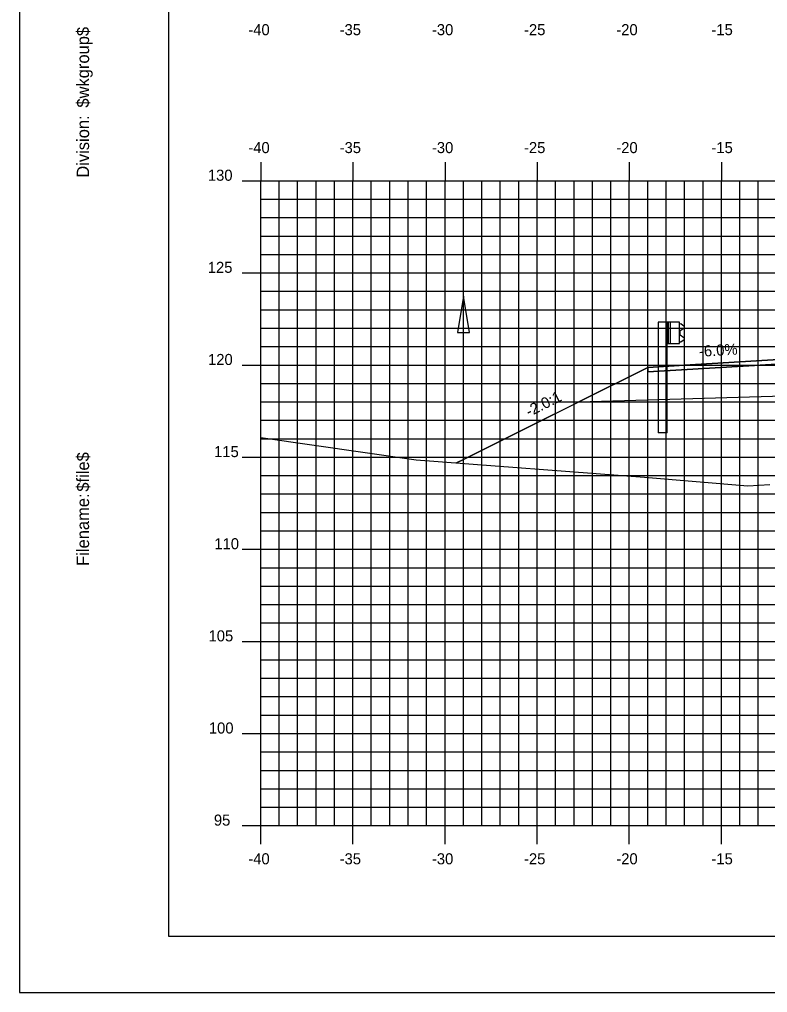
# Model space of a CAD drawing. Extents: x 850598 to 870284, y 366541 to 366651.
# Drawn here: x 860133.3 to 860173.9, y 366541.2 to 366594 of the extents above; entities that cross this region are included whole.
import ezdxf

# ---------------------------------------------------------------- set-up
doc = ezdxf.new("R2010")
doc.units = 0
for name, color, linetype in [('ANNOTATION', 7, 'Continuous'), ('BORDER', 7, 'Continuous'), ('D_Drainage_Ditch_Line', 7, 'Continuous'), ('D_Guardrail_Beam_Lt', 7, 'Continuous'), ('D_Roadway_Centerline', 7, 'Continuous'), ('D_Roadway_Edge_Shoulder', 7, 'Continuous'), ('D_Roadway_SlopeLines', 7, 'Continuous'), ('D_Roadway_SubGrade', 7, 'Continuous'), ('H_V ANNOTATION', 7, 'Continuous'), ('MAJOR', 7, 'Continuous'), ('MINOR', 7, 'Continuous'), ('PLOT BOUNDARY', 7, 'Continuous'), ('S_Roadway_Centerline', 7, 'Continuous')]:
    doc.layers.add(name, color=color, linetype=linetype)

msp = doc.modelspace()

# ---------------------------------------------------------------- linework, layer by layer
at = {"layer": 'BORDER'}
for p, q in [((860141.429, 366649.225), (860141.429, 366544.225)), ((860141.429, 366544.225), (860301.429, 366544.225))]:
    msp.add_line(p, q, dxfattribs=at)
at = {"layer": 'D_Drainage_Ditch_Line'}
msp.add_line((860157.428, 366571.409), (860157.429, 366577.653), dxfattribs=at)
msp.add_lwpolyline([(860157.1, 366576.996), (860157.756, 366576.996), (860157.428, 366578.965)], close=True, dxfattribs=at)
at = {"layer": 'D_Guardrail_Beam_Lt'}
for p, q in [((860167.999, 366577.55), (860167.999, 366571.55)), ((860168.47, 366577.55), (860167.999, 366577.55)), ((860169.158, 366577.55), (860168.47, 366577.55)), ((860168.47, 366577.55), (860168.47, 366576.384)), ((860168.533, 366577.55), (860168.533, 366576.384)), ((860168.637, 366577.55), (860168.637, 366576.384)), ((860169.158, 366576.384), (860169.158, 366577.55)), ((860169.158, 366577.476), (860169.231, 366577.463)), ((860169.391, 366577.213), (860169.196, 366577.077)), ((860169.248, 366577.456), (860169.391, 366577.356)), ((860169.162, 366577.012), (860169.162, 366576.921)), ((860169.196, 366576.857), (860169.391, 366576.721)), ((860168.47, 366576.384), (860169.158, 366576.384)), ((860168.491, 366571.55), (860168.491, 366576.384)), ((860169.231, 366576.471), (860169.158, 366576.458)), ((860169.391, 366576.578), (860169.248, 366576.478)), ((860168.491, 366571.55), (860167.999, 366571.55))]:
    msp.add_line(p, q, dxfattribs=at)
for centre, major_axis, start_param, end_param in [((860169.224, 366577.422), (0.0417, 0), 0.959931, 1.396263), ((860169.341, 366577.284), (0.0877, 0), 5.323254, 7.243116), ((860169.241, 366577.012), (-0.0789, 0), 5.323254, 6.283185), ((860169.241, 366576.921), (-0.0789, 0), 6.283185, 7.243116), ((860169.341, 366576.649), (0.0877, 0), 5.323254, 7.243116), ((860169.224, 366576.512), (0.0417, 0), 4.886922, 5.323254)]:
    msp.add_ellipse(centre, major_axis=major_axis, ratio=0.995501, start_param=start_param, end_param=end_param, dxfattribs=at)
at = {"layer": 'D_Roadway_Centerline'}
msp.add_lwpolyline([(860157.052, 366569.908), (860157.428, 366570.097), (860163.684, 366573.225), (860167.428, 366575.097), (860169.428, 366575.217), (860175.428, 366575.577), (860186.428, 366575.907), (860197.428, 366575.577), (860201.428, 366575.337), (860203.428, 366575.217), (860209.428, 366573.217), (860252.583, 366563.225), (860268.635, 366559.509), (860278.497, 366557.225), (860282.497, 366557.225)], dxfattribs=at)
at = {"layer": 'D_Roadway_Edge_Shoulder'}
msp.add_lwpolyline([(860175.428, 366575.577), (860169.428, 366575.217), (860169.428, 366575.217), (860167.428, 366575.097), (860167.428, 366574.847), (860174.428, 366575.267), (860175.428, 366575.327)], close=True, dxfattribs=at)
at = {"layer": 'D_Roadway_SlopeLines'}
for points in [[(860167.428, 366575.097), (860157.428, 366570.097)], [(860157.428, 366570.097), (860157.052, 366569.908)]]:
    msp.add_lwpolyline(points, dxfattribs=at)
at = {"layer": 'D_Roadway_SubGrade'}
msp.add_lwpolyline([(860175.428, 366575.077), (860174.428, 366575.017), (860174.428, 366575.267), (860167.428, 366574.847), (860167.428, 366575.097), (860163.684, 366573.225), (860175.428, 366573.577)], close=True, dxfattribs=at)
msp.add_lwpolyline([(860167.428, 366575.097), (860163.684, 366573.225), (860167.428, 366575.097)], dxfattribs=at)
at = {"layer": 'MAJOR'}
for p, q in [((860146.428, 366586.227), (860146.428, 366585.225)), ((860146.428, 366586.227), (860146.428, 366585.225)), ((860151.428, 366586.227), (860151.428, 366585.225)), ((860151.428, 366586.227), (860151.428, 366585.225)), ((860156.428, 366586.227), (860156.428, 366585.225)), ((860156.428, 366586.227), (860156.428, 366585.225)), ((860161.428, 366586.227), (860161.428, 366585.225)), ((860161.428, 366586.227), (860161.428, 366585.225)), ((860166.428, 366586.227), (860166.428, 366585.225)), ((860166.428, 366586.227), (860166.428, 366585.225)), ((860171.428, 366586.227), (860171.428, 366585.225)), ((860171.428, 366586.227), (860171.428, 366585.225)), ((860145.426, 366585.225), (860146.428, 366585.225)), ((860145.426, 366585.225), (860146.428, 366585.225)), ((860146.428, 366585.225), (860286.428, 366585.225)), ((860146.428, 366550.225), (860146.428, 366585.225)), ((860146.428, 366550.225), (860146.428, 366585.225)), ((860146.428, 366585.225), (860286.428, 366585.225)), ((860146.428, 366585.225), (860286.428, 366585.225)), ((860146.428, 366550.225), (860146.428, 366585.225)), ((860146.428, 366550.225), (860146.428, 366585.225)), ((860146.428, 366585.225), (860286.428, 366585.225)), ((860151.428, 366550.225), (860151.428, 366585.225)), ((860151.428, 366550.225), (860151.428, 366585.225)), ((860156.428, 366550.225), (860156.428, 366585.225)), ((860156.428, 366550.225), (860156.428, 366585.225)), ((860161.428, 366550.225), (860161.428, 366585.225)), ((860161.428, 366550.225), (860161.428, 366585.225)), ((860166.428, 366550.225), (860166.428, 366585.225)), ((860166.428, 366550.225), (860166.428, 366585.225)), ((860171.428, 366550.225), (860171.428, 366585.225)), ((860171.428, 366550.225), (860171.428, 366585.225)), ((860145.426, 366580.225), (860146.428, 366580.225)), ((860145.426, 366580.225), (860146.428, 366580.225)), ((860146.428, 366580.225), (860286.428, 366580.225)), ((860146.428, 366580.225), (860286.428, 366580.225)), ((860145.426, 366575.225), (860146.428, 366575.225)), ((860145.426, 366575.225), (860146.428, 366575.225)), ((860146.428, 366575.225), (860286.428, 366575.225)), ((860146.428, 366575.225), (860286.428, 366575.225)), ((860145.426, 366570.225), (860146.428, 366570.225)), ((860145.426, 366570.225), (860146.428, 366570.225)), ((860146.428, 366570.225), (860286.428, 366570.225)), ((860146.428, 366570.225), (860286.428, 366570.225)), ((860145.426, 366565.225), (860146.428, 366565.225)), ((860145.426, 366565.225), (860146.428, 366565.225)), ((860146.428, 366565.225), (860286.428, 366565.225)), ((860146.428, 366565.225), (860286.428, 366565.225)), ((860145.426, 366560.225), (860146.428, 366560.225)), ((860145.426, 366560.225), (860146.428, 366560.225)), ((860146.428, 366560.225), (860286.428, 366560.225)), ((860146.428, 366560.225), (860286.428, 366560.225)), ((860145.426, 366555.225), (860146.428, 366555.225)), ((860145.426, 366555.225), (860146.428, 366555.225)), ((860146.428, 366555.225), (860286.428, 366555.225)), ((860146.428, 366555.225), (860286.428, 366555.225)), ((860145.426, 366550.225), (860146.428, 366550.225)), ((860145.426, 366550.225), (860146.428, 366550.225)), ((860146.428, 366550.225), (860286.428, 366550.225)), ((860146.428, 366550.225), (860286.428, 366550.225)), ((860146.428, 366549.223), (860146.428, 366550.225)), ((860146.428, 366550.225), (860286.428, 366550.225)), ((860146.428, 366550.225), (860286.428, 366550.225)), ((860146.428, 366549.223), (860146.428, 366550.225)), ((860151.428, 366549.223), (860151.428, 366550.225)), ((860151.428, 366549.223), (860151.428, 366550.225)), ((860156.428, 366549.223), (860156.428, 366550.225)), ((860156.428, 366549.223), (860156.428, 366550.225)), ((860161.428, 366549.223), (860161.428, 366550.225)), ((860161.428, 366549.223), (860161.428, 366550.225)), ((860166.428, 366549.223), (860166.428, 366550.225)), ((860166.428, 366549.223), (860166.428, 366550.225)), ((860171.428, 366549.223), (860171.428, 366550.225)), ((860171.428, 366549.223), (860171.428, 366550.225))]:
    msp.add_line(p, q, dxfattribs=at)
at = {"layer": 'MINOR'}
for p, q in [((860147.428, 366550.225), (860147.428, 366585.225)), ((860147.428, 366550.225), (860147.428, 366585.225)), ((860148.428, 366550.225), (860148.428, 366585.225)), ((860148.428, 366550.225), (860148.428, 366585.225)), ((860149.428, 366550.225), (860149.428, 366585.225)), ((860149.428, 366550.225), (860149.428, 366585.225)), ((860150.428, 366550.225), (860150.428, 366585.225)), ((860150.428, 366550.225), (860150.428, 366585.225)), ((860152.428, 366550.225), (860152.428, 366585.225)), ((860152.428, 366550.225), (860152.428, 366585.225)), ((860153.428, 366550.225), (860153.428, 366585.225)), ((860153.428, 366550.225), (860153.428, 366585.225)), ((860154.428, 366550.225), (860154.428, 366585.225)), ((860154.428, 366550.225), (860154.428, 366585.225)), ((860155.428, 366550.225), (860155.428, 366585.225)), ((860155.428, 366550.225), (860155.428, 366585.225)), ((860157.428, 366550.225), (860157.428, 366585.225)), ((860157.428, 366550.225), (860157.428, 366585.225)), ((860158.428, 366550.225), (860158.428, 366585.225)), ((860158.428, 366550.225), (860158.428, 366585.225)), ((860159.428, 366550.225), (860159.428, 366585.225)), ((860159.428, 366550.225), (860159.428, 366585.225)), ((860160.428, 366550.225), (860160.428, 366585.225)), ((860160.428, 366550.225), (860160.428, 366585.225)), ((860162.428, 366550.225), (860162.428, 366585.225)), ((860162.428, 366550.225), (860162.428, 366585.225)), ((860163.428, 366550.225), (860163.428, 366585.225)), ((860163.428, 366550.225), (860163.428, 366585.225)), ((860164.428, 366550.225), (860164.428, 366585.225)), ((860164.428, 366550.225), (860164.428, 366585.225)), ((860165.428, 366550.225), (860165.428, 366585.225)), ((860165.428, 366550.225), (860165.428, 366585.225)), ((860167.428, 366550.225), (860167.428, 366585.225)), ((860167.428, 366550.225), (860167.428, 366585.225)), ((860168.428, 366550.225), (860168.428, 366585.225)), ((860168.428, 366550.225), (860168.428, 366585.225)), ((860169.428, 366550.225), (860169.428, 366585.225)), ((860169.428, 366550.225), (860169.428, 366585.225)), ((860170.428, 366550.225), (860170.428, 366585.225)), ((860170.428, 366550.225), (860170.428, 366585.225)), ((860172.428, 366550.225), (860172.428, 366585.225)), ((860172.428, 366550.225), (860172.428, 366585.225)), ((860173.428, 366550.225), (860173.428, 366585.225)), ((860173.428, 366550.225), (860173.428, 366585.225)), ((860146.428, 366584.225), (860286.428, 366584.225)), ((860146.428, 366584.225), (860147.43, 366584.225)), ((860146.428, 366584.225), (860286.428, 366584.225)), ((860146.428, 366584.225), (860147.43, 366584.225)), ((860146.428, 366583.225), (860286.428, 366583.225)), ((860146.428, 366583.225), (860147.43, 366583.225)), ((860146.428, 366583.225), (860286.428, 366583.225)), ((860146.428, 366583.225), (860147.43, 366583.225)), ((860146.428, 366582.225), (860286.428, 366582.225)), ((860146.428, 366582.225), (860147.43, 366582.225)), ((860146.428, 366582.225), (860286.428, 366582.225)), ((860146.428, 366582.225), (860147.43, 366582.225)), ((860146.428, 366581.225), (860286.428, 366581.225)), ((860146.428, 366581.225), (860147.43, 366581.225)), ((860146.428, 366581.225), (860286.428, 366581.225)), ((860146.428, 366581.225), (860147.43, 366581.225)), ((860146.428, 366579.225), (860286.428, 366579.225)), ((860146.428, 366579.225), (860147.43, 366579.225)), ((860146.428, 366579.225), (860286.428, 366579.225)), ((860146.428, 366579.225), (860147.43, 366579.225)), ((860146.428, 366578.225), (860286.428, 366578.225)), ((860146.428, 366578.225), (860147.43, 366578.225)), ((860146.428, 366578.225), (860286.428, 366578.225)), ((860146.428, 366578.225), (860147.43, 366578.225)), ((860146.428, 366577.225), (860286.428, 366577.225)), ((860146.428, 366577.225), (860147.43, 366577.225)), ((860146.428, 366577.225), (860286.428, 366577.225)), ((860146.428, 366577.225), (860147.43, 366577.225)), ((860146.428, 366576.225), (860286.428, 366576.225)), ((860146.428, 366576.225), (860147.43, 366576.225)), ((860146.428, 366576.225), (860286.428, 366576.225)), ((860146.428, 366576.225), (860147.43, 366576.225)), ((860146.428, 366574.225), (860286.428, 366574.225)), ((860146.428, 366574.225), (860147.43, 366574.225)), ((860146.428, 366574.225), (860286.428, 366574.225)), ((860146.428, 366574.225), (860147.43, 366574.225)), ((860146.428, 366573.225), (860286.428, 366573.225)), ((860146.428, 366573.225), (860147.43, 366573.225)), ((860146.428, 366573.225), (860286.428, 366573.225)), ((860146.428, 366573.225), (860147.43, 366573.225)), ((860146.428, 366572.225), (860286.428, 366572.225)), ((860146.428, 366572.225), (860147.43, 366572.225)), ((860146.428, 366572.225), (860286.428, 366572.225)), ((860146.428, 366572.225), (860147.43, 366572.225)), ((860146.428, 366571.225), (860286.428, 366571.225)), ((860146.428, 366571.225), (860147.43, 366571.225)), ((860146.428, 366571.225), (860286.428, 366571.225)), ((860146.428, 366571.225), (860147.43, 366571.225)), ((860146.428, 366569.225), (860286.428, 366569.225)), ((860146.428, 366569.225), (860147.43, 366569.225)), ((860146.428, 366569.225), (860286.428, 366569.225)), ((860146.428, 366569.225), (860147.43, 366569.225)), ((860146.428, 366568.225), (860286.428, 366568.225)), ((860146.428, 366568.225), (860147.43, 366568.225)), ((860146.428, 366568.225), (860286.428, 366568.225)), ((860146.428, 366568.225), (860147.43, 366568.225)), ((860146.428, 366567.225), (860286.428, 366567.225)), ((860146.428, 366567.225), (860147.43, 366567.225)), ((860146.428, 366567.225), (860286.428, 366567.225)), ((860146.428, 366567.225), (860147.43, 366567.225)), ((860146.428, 366566.225), (860286.428, 366566.225)), ((860146.428, 366566.225), (860147.43, 366566.225)), ((860146.428, 366566.225), (860286.428, 366566.225)), ((860146.428, 366566.225), (860147.43, 366566.225)), ((860146.428, 366564.225), (860286.428, 366564.225)), ((860146.428, 366564.225), (860147.43, 366564.225)), ((860146.428, 366564.225), (860286.428, 366564.225)), ((860146.428, 366564.225), (860147.43, 366564.225)), ((860146.428, 366563.225), (860286.428, 366563.225)), ((860146.428, 366563.225), (860147.43, 366563.225)), ((860146.428, 366563.225), (860286.428, 366563.225)), ((860146.428, 366563.225), (860147.43, 366563.225)), ((860146.428, 366562.225), (860286.428, 366562.225)), ((860146.428, 366562.225), (860147.43, 366562.225)), ((860146.428, 366562.225), (860286.428, 366562.225)), ((860146.428, 366562.225), (860147.43, 366562.225)), ((860146.428, 366561.225), (860286.428, 366561.225)), ((860146.428, 366561.225), (860147.43, 366561.225)), ((860146.428, 366561.225), (860286.428, 366561.225)), ((860146.428, 366561.225), (860147.43, 366561.225)), ((860146.428, 366559.225), (860286.428, 366559.225)), ((860146.428, 366559.225), (860147.43, 366559.225)), ((860146.428, 366559.225), (860286.428, 366559.225)), ((860146.428, 366559.225), (860147.43, 366559.225)), ((860146.428, 366558.225), (860286.428, 366558.225)), ((860146.428, 366558.225), (860147.43, 366558.225)), ((860146.428, 366558.225), (860286.428, 366558.225)), ((860146.428, 366558.225), (860147.43, 366558.225)), ((860146.428, 366557.225), (860286.428, 366557.225)), ((860146.428, 366557.225), (860147.43, 366557.225)), ((860146.428, 366557.225), (860286.428, 366557.225)), ((860146.428, 366557.225), (860147.43, 366557.225)), ((860146.428, 366556.225), (860286.428, 366556.225)), ((860146.428, 366556.225), (860147.43, 366556.225)), ((860146.428, 366556.225), (860286.428, 366556.225)), ((860146.428, 366556.225), (860147.43, 366556.225)), ((860146.428, 366554.225), (860286.428, 366554.225)), ((860146.428, 366554.225), (860147.43, 366554.225)), ((860146.428, 366554.225), (860286.428, 366554.225)), ((860146.428, 366554.225), (860147.43, 366554.225)), ((860146.428, 366553.225), (860286.428, 366553.225)), ((860146.428, 366553.225), (860147.43, 366553.225)), ((860146.428, 366553.225), (860286.428, 366553.225)), ((860146.428, 366553.225), (860147.43, 366553.225)), ((860146.428, 366552.225), (860286.428, 366552.225)), ((860146.428, 366552.225), (860147.43, 366552.225)), ((860146.428, 366552.225), (860286.428, 366552.225)), ((860146.428, 366552.225), (860147.43, 366552.225)), ((860146.428, 366551.225), (860286.428, 366551.225)), ((860146.428, 366551.225), (860147.43, 366551.225)), ((860146.428, 366551.225), (860286.428, 366551.225)), ((860146.428, 366551.225), (860147.43, 366551.225))]:
    msp.add_line(p, q, dxfattribs=at)
at = {"layer": 'PLOT BOUNDARY'}
msp.add_lwpolyline([(860133.335, 366541.166), (860303.335, 366541.166), (860303.335, 366651.166), (860133.335, 366651.166)], close=True, dxfattribs=at)
at = {"layer": 'S_Roadway_Centerline'}
msp.add_lwpolyline([(860146.428, 366571.284), (860154.853, 366570.075), (860167.249, 366569.137), (860172.859, 366568.66), (860174.045, 366568.748)], dxfattribs=at)

# ---------------------------------------------------------------- texts
at = {"layer": 'ANNOTATION'}
for s, rotation, p in [('-6.0%', 3.4336, (860170.226, 366575.667)), ('-2.0:1', 26.5651, (860160.984, 366572.393))]:
    msp.add_text(s, height=0.6, rotation=rotation, dxfattribs=at).set_placement(p)
at = {"layer": 'BORDER'}
for s, p in [('$wkgroup$', (860137.113, 366589.195)), ('Division:', (860137.113, 366585.391)), ('$file$', (860137.113, 366568.351)), ('Filename:', (860137.113, 366564.324))]:
    msp.add_text(s, height=0.6696, rotation=90, dxfattribs=at).set_placement(p)
at = {"layer": 'H_V ANNOTATION'}
for s, p in [('-40', (860145.754, 366593.125)), ('-35', (860150.709, 366593.125)), ('-30', (860155.717, 366593.125)), ('-25', (860160.714, 366593.125)), ('-20', (860165.722, 366593.125)), ('-15', (860170.885, 366593.125)), ('-40', (860145.754, 366586.725)), ('-35', (860150.709, 366586.725)), ('-30', (860155.717, 366586.725)), ('-25', (860160.714, 366586.725)), ('-20', (860165.722, 366586.725)), ('-15', (860170.885, 366586.725)), ('130', (860143.558, 366585.225)), ('125', (860143.553, 366580.225)), ('120', (860143.569, 366575.225)), ('115', (860143.896, 366570.225)), ('110', (860143.912, 366565.225)), ('105', (860143.596, 366560.225)), ('100', (860143.612, 366555.225)), ('95', (860143.885, 366550.225)), ('-40', (860145.754, 366548.125)), ('-35', (860150.709, 366548.125)), ('-30', (860155.717, 366548.125)), ('-25', (860160.714, 366548.125)), ('-20', (860165.722, 366548.125)), ('-15', (860170.885, 366548.125))]:
    msp.add_text(s, height=0.6, dxfattribs=at).set_placement(p)

doc.saveas('drawing.dxf')
